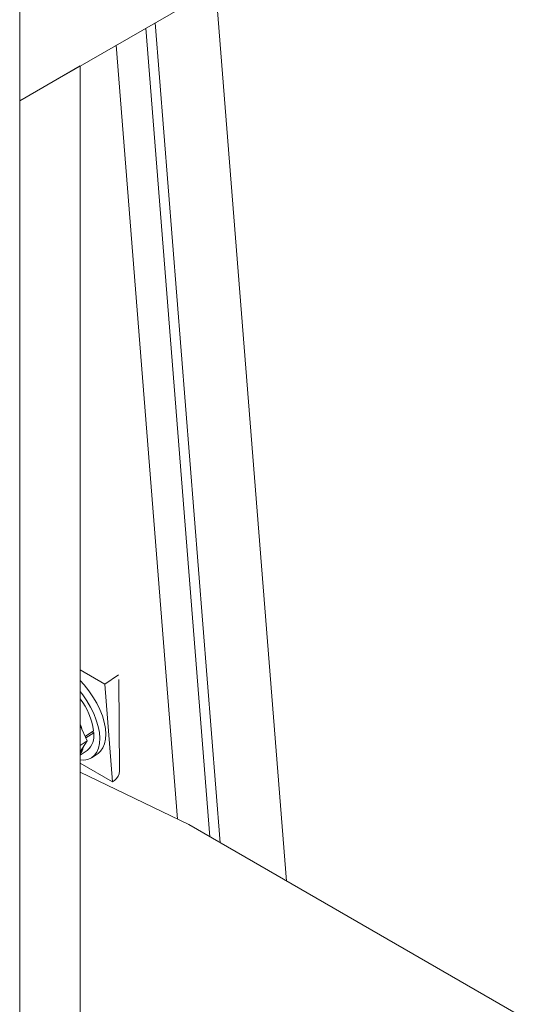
# Model space of a CAD drawing. Header units: millimetres. Extents: x 525 to 29324, y 175 to 20618.
# Tile 551 of 588: x 27505 to 27685, y 14660 to 15006. Entities that reach past the tile are written whole.
import ezdxf

# ---------------------------------------------------------------- set-up
doc = ezdxf.new("R2010")
doc.units = ezdxf.units.MM
doc.linetypes.add('SLD-Continua', pattern=[0])

msp = doc.modelspace()

# ---------------------------------------------------------------- linework, layer by layer
at = {"color": 7, "linetype": 'SLD-Continua', "lineweight": 18, "ltscale": 35}
for p, q in [((27646.58, 15059.01), (27505.16, 14977.39)), ((27646.58, 15059.01), (27505.16, 14977.39)), ((27646.58, 15059.01), (27505.16, 14977.39)), ((27646.58, 15059.01), (27505.16, 14977.39)), ((27646.58, 15059.01), (27505.16, 14977.39)), ((27505.16, 15042.72), (27505.16, 14097.97)), ((27505.16, 15042.72), (27505.16, 14097.97)), ((27505.16, 15042.72), (27505.16, 14097.97)), ((27573.96, 15017.09), (27598.8, 14703.48)), ((27573.96, 15017.09), (27598.8, 14703.48)), ((27573.96, 15017.09), (27598.8, 14703.48)), ((27552.66, 15004.8), (27575.47, 14716.95)), ((27552.66, 15004.8), (27575.47, 14716.95)), ((27552.66, 15004.8), (27575.47, 14716.95)), ((27552.66, 15004.8), (27575.47, 14716.95)), ((27552.66, 15004.8), (27575.47, 14716.95)), ((27552.66, 15004.8), (27575.47, 14716.95)), ((27552.66, 15004.8), (27575.47, 14716.95)), ((27552.66, 15004.8), (27575.47, 14716.95)), ((27549.39, 15002.91), (27571.88, 14719.02)), ((27549.39, 15002.91), (27571.88, 14719.02)), ((27549.39, 15002.91), (27571.88, 14719.02)), ((27549.39, 15002.91), (27571.88, 14719.02)), ((27549.39, 15002.91), (27571.88, 14719.02)), ((27538.98, 14996.9), (27560.5, 14725.21)), ((27538.98, 14996.9), (27560.5, 14725.21)), ((27538.98, 14996.9), (27560.5, 14725.21)), ((27538.98, 14996.9), (27560.5, 14725.21)), ((27538.98, 14996.9), (27560.5, 14725.21)), ((27526.38, 14989.63), (27505.16, 14977.39)), ((27526.38, 14989.63), (27505.16, 14977.39)), ((27526.38, 14989.63), (27505.16, 14977.39)), ((27526.38, 14989.63), (27505.16, 14977.39)), ((27526.38, 14989.63), (27505.16, 14977.39)), ((27526.38, 14989.63), (27526.38, 14088.01)), ((27526.38, 14989.63), (27526.38, 14088.01)), ((27526.38, 14989.63), (27526.38, 14088.01)), ((27526.38, 14989.63), (27526.38, 14088.01)), ((27526.38, 14989.63), (27526.38, 14088.01)), ((27535.05, 14772.57), (27526.38, 14777.58)), ((27535.05, 14772.57), (27526.38, 14777.58)), ((27535.05, 14772.57), (27526.38, 14777.58)), ((27539.87, 14775.84), (27535.05, 14772.57)), ((27539.87, 14775.84), (27535.05, 14772.57)), ((27539.87, 14775.84), (27535.05, 14772.57)), ((27540.21, 14742.11), (27539.99, 14774.27)), ((27540.21, 14742.11), (27539.99, 14774.27)), ((27540.21, 14742.11), (27539.99, 14774.27)), ((27535.05, 14772.57), (27537.76, 14738.34)), ((27535.05, 14772.57), (27537.76, 14738.34)), ((27535.05, 14772.57), (27537.76, 14738.34)), ((27526.38, 14758.12), (27528.88, 14752.73)), ((27526.38, 14758.12), (27528.88, 14752.73)), ((27526.38, 14758.12), (27528.88, 14752.73)), ((27531.08, 14756.17), (27528.19, 14754.21)), ((27531.08, 14756.17), (27528.19, 14754.21)), ((27531.08, 14756.17), (27528.19, 14754.21)), ((27531.13, 14755.55), (27530.61, 14755.85)), ((27531.13, 14755.55), (27530.61, 14755.85)), ((27531.13, 14755.55), (27530.61, 14755.85)), ((27528.88, 14752.73), (27526.38, 14751.03)), ((27528.88, 14752.73), (27526.38, 14748.81)), ((27528.88, 14752.73), (27526.38, 14751.03)), ((27528.88, 14752.73), (27526.38, 14748.81)), ((27528.88, 14752.73), (27526.38, 14751.03)), ((27528.88, 14752.73), (27526.38, 14748.81)), ((27531.13, 14755.55), (27528.42, 14753.71)), ((27531.13, 14755.55), (27528.42, 14753.71)), ((27531.13, 14755.55), (27528.42, 14753.71)), ((27526.38, 14747.68), (27528.85, 14749.36)), ((27526.38, 14747.68), (27528.85, 14749.36)), ((27526.38, 14747.68), (27528.85, 14749.36)), ((27530.54, 14746.87), (27532.65, 14748.31)), ((27530.54, 14746.87), (27532.65, 14748.31)), ((27530.54, 14746.87), (27532.65, 14748.31)), ((27537.76, 14738.34), (27526.38, 14744.91)), ((27537.76, 14738.34), (27526.38, 14744.91)), ((27537.76, 14738.34), (27526.38, 14744.91)), ((27564.5, 14723.28), (27526.38, 14741.69)), ((27564.5, 14723.28), (27526.38, 14741.69)), ((27564.5, 14723.28), (27526.38, 14741.69)), ((27564.5, 14723.28), (27526.38, 14741.69)), ((27564.5, 14723.28), (27526.38, 14741.69)), ((27537.76, 14738.34), (27538.41, 14738.78)), ((27537.76, 14738.34), (27538.41, 14738.78)), ((27537.76, 14738.34), (27538.41, 14738.78)), ((27684.71, 14653.9), (27564.5, 14723.28)), ((27684.71, 14653.9), (27564.5, 14723.28)), ((27684.71, 14653.9), (27564.5, 14723.28)), ((27684.71, 14653.9), (27564.5, 14723.28)), ((27684.71, 14653.9), (27564.5, 14723.28))]:
    msp.add_line(p, q, dxfattribs=at)
at = {"color": 7, "linetype": 'SLD-Continua', "lineweight": 18, "ltscale": 35, "flags": 128}
for points in [[(27526.38, 14773.87), (27527.82, 14772.31), (27529.42, 14770.31), (27530.88, 14768.18), (27532.18, 14765.97), (27533.28, 14763.71), (27534.17, 14761.44), (27534.82, 14759.22), (27535.23, 14757.09), (27535.39, 14755.08), (27535.3, 14753.24), (27534.95, 14751.6), (27534.35, 14750.19), (27533.52, 14749.05), (27532.65, 14748.31)], [(27526.38, 14773.87), (27527.82, 14772.31), (27529.42, 14770.31), (27530.88, 14768.18), (27532.18, 14765.97), (27533.28, 14763.71), (27534.17, 14761.44), (27534.82, 14759.22), (27535.23, 14757.09), (27535.39, 14755.08), (27535.3, 14753.24), (27534.95, 14751.6), (27534.35, 14750.19), (27533.52, 14749.05), (27532.65, 14748.31)], [(27526.38, 14773.87), (27527.82, 14772.31), (27529.42, 14770.31), (27530.88, 14768.18), (27532.18, 14765.97), (27533.28, 14763.71), (27534.17, 14761.44), (27534.82, 14759.22), (27535.23, 14757.09), (27535.39, 14755.08), (27535.3, 14753.24), (27534.95, 14751.6), (27534.35, 14750.19), (27533.52, 14749.05), (27532.65, 14748.31)], [(27526.38, 14770.07), (27527.31, 14768.88), (27528.77, 14766.75), (27530.06, 14764.53), (27531.17, 14762.27), (27532.05, 14760.01), (27532.71, 14757.79), (27533.12, 14755.66), (27533.28, 14753.65), (27533.18, 14751.81), (27532.83, 14750.17), (27532.24, 14748.76), (27531.4, 14747.62), (27530.35, 14746.75), (27529.1, 14746.19), (27527.68, 14745.94), (27526.38, 14745.98)], [(27526.38, 14770.07), (27527.31, 14768.88), (27528.77, 14766.75), (27530.06, 14764.53), (27531.17, 14762.27), (27532.05, 14760.01), (27532.71, 14757.79), (27533.12, 14755.66), (27533.28, 14753.65), (27533.18, 14751.81), (27532.83, 14750.17), (27532.24, 14748.76), (27531.4, 14747.62), (27530.35, 14746.75), (27529.1, 14746.19), (27527.68, 14745.94), (27526.38, 14745.98)], [(27526.38, 14770.07), (27527.31, 14768.88), (27528.77, 14766.75), (27530.06, 14764.53), (27531.17, 14762.27), (27532.05, 14760.01), (27532.71, 14757.79), (27533.12, 14755.66), (27533.28, 14753.65), (27533.18, 14751.81), (27532.83, 14750.17), (27532.24, 14748.76), (27531.4, 14747.62), (27530.35, 14746.75), (27529.1, 14746.19), (27527.68, 14745.94), (27526.38, 14745.98)], [(27526.38, 14758.6), (27526.69, 14757.72), (27526.94, 14756.9)], [(27526.38, 14758.6), (27526.69, 14757.72), (27526.94, 14756.9)], [(27526.38, 14758.6), (27526.69, 14757.72), (27526.94, 14756.9)]]:
    msp.add_lwpolyline(points, dxfattribs=at)
at = {"color": 7, "linetype": 'SLD-Continua', "lineweight": 18, "ltscale": 1225}
for centre, radius, start, end in [((27506.81, 14752.7), 24.52, 8.1415, 37.0677), ((27506.81, 14752.7), 24.52, 8.1415, 37.0677), ((27506.81, 14752.7), 24.52, 8.1415, 37.0677), ((27524.65, 14754.42), 6.58, 309.6819, 9.8773), ((27524.65, 14754.42), 6.58, 309.6819, 9.8773), ((27524.65, 14754.42), 6.58, 309.6819, 9.8773), ((27521.34, 14751.6), 6.21, 324.1943, 349.7382), ((27521.34, 14751.6), 6.21, 324.1943, 349.7382), ((27521.34, 14751.6), 6.21, 324.1943, 349.7382), ((27535.87, 14742.31), 4.34, 305.6607, 357.4891), ((27535.87, 14742.31), 4.34, 305.6607, 357.4891), ((27535.87, 14742.31), 4.34, 305.6607, 357.4891)]:
    msp.add_arc(centre, radius, start, end, dxfattribs=at)

doc.saveas('drawing.dxf')
